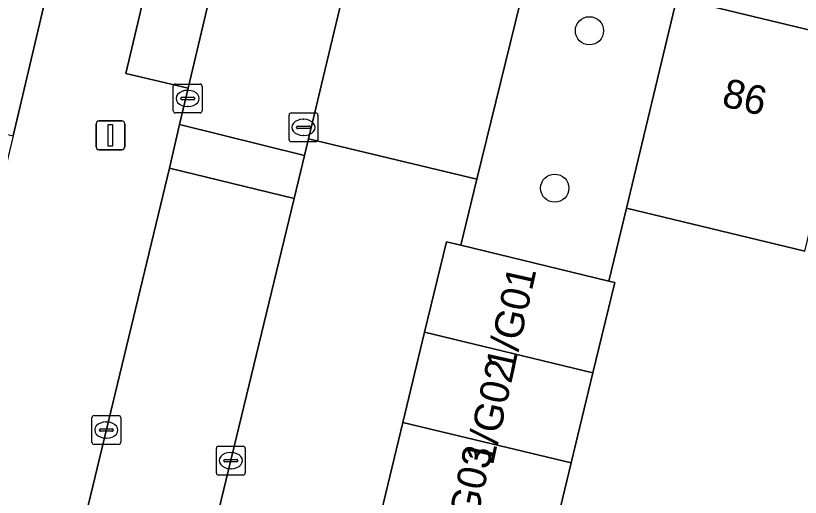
# Model space of a CAD drawing. Extents: x 162803 to 163818, y 381639 to 382475.
# Drawn here: x 163631.66 to 163658.83, y 382189.93 to 382206.63 of the extents above; entities that cross this region are included whole.
import ezdxf

# ---------------------------------------------------------------- set-up
doc = ezdxf.new("R2010")
doc.units = 0
for name, color, linetype in [('IMGEO_Boom', 7, 'Continuous'), ('IMGEO_Erf', 7, 'Continuous'), ('IMGEO_Groenvoorziening', 7, 'Continuous'), ('IMGEO_Kolk', 7, 'Continuous'), ('IMGEO_Lichtmast', 7, 'Continuous'), ('IMGEO_Muur', 7, 'Continuous'), ('IMGEO_Pand', 7, 'Continuous'), ('IMGEO_Pand_nummerreeks', 7, 'Continuous'), ('IMGEO_Parkeervlak_open', 7, 'Continuous'), ('IMGEO_Rijbaan_lokaal_open', 7, 'Continuous'), ('IMGEO_Voetpad_open', 7, 'Continuous')]:
    doc.layers.add(name, color=color, linetype=linetype)

msp = doc.modelspace()

# ---------------------------------------------------------------- linework, layer by layer
at = {"layer": 'IMGEO_Boom'}
for centre in [(163651.529, 382206.107), (163650.325, 382200.651)]:
    msp.add_circle(centre, 0.489, dxfattribs=at)
at = {"layer": 'IMGEO_Erf'}
msp.add_lwpolyline([(163654.906, 382208.686), (163654.561, 382207.248), (163660.754, 382205.747), (163666.862, 382204.266), (163672.971, 382202.786), (163679.081, 382201.304), (163685.189, 382199.824), (163691.612, 382198.267), (163691.987, 382199.775)], close=True, dxfattribs=at)
msp.add_lwpolyline([(163658.989, 382198.462), (163652.812, 382199.96), (163652.204, 382197.424), (163652.403, 382197.376), (163651.651, 382194.252), (163650.9, 382191.129), (163650.148, 382188.006), (163649.396, 382184.882), (163651.58, 382184.386), (163652.122, 382186.637), (163656.012, 382185.701), (163655.483, 382183.499), (163657.304, 382183.085), (163657.861, 382185.256), (163661.999, 382184.193)], dxfattribs=at)
at = {"layer": 'IMGEO_Groenvoorziening'}
for points in [[(163634.197, 382213.655), (163628.666, 382215.051), (163628.3, 382213.604), (163626.508, 382206.326), (163625.941, 382203.826), (163631.565, 382202.467)], [(163654.561, 382207.248), (163654.906, 382208.686), (163654.788, 382208.714), (163649.79, 382209.911), (163649.456, 382208.408), (163647.631, 382200.96), (163647.071, 382198.675), (163652.204, 382197.424), (163652.812, 382199.96)]]:
    msp.add_lwpolyline(points, close=True, dxfattribs=at)
at = {"layer": 'IMGEO_Kolk'}
for p, q in [((163637.189, 382204.261), (163638.041, 382204.261)), ((163637.114, 382203.335), (163637.114, 382204.187)), ((163637.602, 382204.041), (163637.627, 382204.041)), ((163638.115, 382204.187), (163638.115, 382203.335)), ((163637.373, 382203.755), (163637.373, 382203.767)), ((163637.811, 382203.718), (163637.413, 382203.718)), ((163637.416, 382203.804), (163637.814, 382203.804)), ((163637.857, 382203.767), (163637.857, 382203.755)), ((163637.625, 382203.481), (163637.6, 382203.481)), ((163638.041, 382203.261), (163637.189, 382203.261)), ((163641.124, 382202.333), (163641.124, 382203.185)), ((163641.199, 382203.259), (163642.051, 382203.259)), ((163642.125, 382203.185), (163642.125, 382202.333)), ((163641.612, 382203.039), (163641.637, 382203.039)), ((163641.383, 382202.753), (163641.383, 382202.765)), ((163641.821, 382202.716), (163641.423, 382202.716)), ((163641.426, 382202.802), (163641.824, 382202.802)), ((163641.867, 382202.765), (163641.867, 382202.753)), ((163641.635, 382202.479), (163641.61, 382202.479)), ((163642.051, 382202.259), (163641.199, 382202.259)), ((163634.295, 382191.84), (163634.295, 382192.692)), ((163634.37, 382192.766), (163635.222, 382192.766)), ((163634.783, 382192.546), (163634.808, 382192.546)), ((163635.296, 382192.692), (163635.296, 382191.84)), ((163634.554, 382192.26), (163634.554, 382192.272)), ((163634.597, 382192.309), (163634.995, 382192.309)), ((163635.038, 382192.272), (163635.038, 382192.26)), ((163634.992, 382192.223), (163634.594, 382192.223)), ((163634.806, 382191.986), (163634.781, 382191.986)), ((163635.222, 382191.766), (163634.37, 382191.766)), ((163638.681, 382191.705), (163639.533, 382191.705)), ((163638.606, 382190.779), (163638.606, 382191.631)), ((163639.094, 382191.485), (163639.119, 382191.485)), ((163639.607, 382191.631), (163639.607, 382190.779)), ((163638.865, 382191.199), (163638.865, 382191.211)), ((163639.303, 382191.162), (163638.905, 382191.162)), ((163638.908, 382191.248), (163639.306, 382191.248)), ((163639.349, 382191.211), (163639.349, 382191.199)), ((163639.117, 382190.925), (163639.092, 382190.925)), ((163639.533, 382190.705), (163638.681, 382190.705))]:
    msp.add_line(p, q, dxfattribs=at)
for points in [[(163637.189, 382204.261), (163638.041, 382204.261)], [(163637.114, 382203.335), (163637.114, 382204.187)], [(163638.115, 382204.187), (163638.115, 382203.335)], [(163638.041, 382203.261), (163637.189, 382203.261)], [(163641.124, 382202.333), (163641.124, 382203.185)], [(163641.199, 382203.259), (163642.051, 382203.259)], [(163642.125, 382203.185), (163642.125, 382202.333)], [(163642.051, 382202.259), (163641.199, 382202.259)], [(163634.295, 382191.84), (163634.295, 382192.692)], [(163634.37, 382192.766), (163635.222, 382192.766)], [(163635.296, 382192.692), (163635.296, 382191.84)], [(163635.222, 382191.766), (163634.37, 382191.766)], [(163638.681, 382191.705), (163639.533, 382191.705)], [(163638.606, 382190.779), (163638.606, 382191.631)], [(163639.607, 382191.631), (163639.607, 382190.779)], [(163639.533, 382190.705), (163638.681, 382190.705)]]:
    msp.add_lwpolyline(points, dxfattribs=at)
for centre, radius, start, end in [((163637.191, 382204.185), 0.0765, 91.552, 178.448), ((163637.191, 382204.185), 0.0765, 91.552, 178.448), ((163638.039, 382204.185), 0.0765, 1.552, 88.448), ((163638.039, 382204.185), 0.0765, 1.552, 88.448), ((163637.413, 382203.764), 0.0403, 85.8775, 175.7526), ((163637.41, 382203.754), 0.0366, 178.938, 274.7102), ((163637.814, 382203.761), 0.043, 264.8664, 352.4533), ((163637.818, 382203.766), 0.0386, 1.7309, 96.639), ((163637.191, 382203.337), 0.0765, 181.552, 268.448), ((163637.191, 382203.337), 0.0765, 181.552, 268.448), ((163638.039, 382203.337), 0.0765, 271.552, 358.448), ((163638.039, 382203.337), 0.0765, 271.552, 358.448), ((163641.201, 382203.183), 0.0765, 91.552, 178.448), ((163641.201, 382203.183), 0.0765, 91.552, 178.448), ((163642.049, 382203.183), 0.0765, 1.552, 88.448), ((163642.049, 382203.183), 0.0765, 1.552, 88.448), ((163641.423, 382202.762), 0.0403, 85.8775, 175.7526), ((163641.42, 382202.752), 0.0366, 178.938, 274.7102), ((163641.824, 382202.759), 0.043, 264.8664, 352.4533), ((163641.828, 382202.764), 0.0386, 1.7309, 96.639), ((163641.201, 382202.335), 0.0765, 181.552, 268.448), ((163641.201, 382202.335), 0.0765, 181.552, 268.448), ((163642.049, 382202.335), 0.0765, 271.552, 358.448), ((163642.049, 382202.335), 0.0765, 271.552, 358.448), ((163634.372, 382192.69), 0.0765, 91.552, 178.448), ((163634.372, 382192.69), 0.0765, 91.552, 178.448), ((163635.22, 382192.69), 0.0765, 1.552, 88.448), ((163635.22, 382192.69), 0.0765, 1.552, 88.448), ((163634.594, 382192.269), 0.0403, 85.8775, 175.7526), ((163634.591, 382192.259), 0.0366, 178.938, 274.7102), ((163634.995, 382192.266), 0.043, 264.8664, 352.4533), ((163634.999, 382192.271), 0.0386, 1.7309, 96.639), ((163634.372, 382191.842), 0.0765, 181.552, 268.448), ((163634.372, 382191.842), 0.0765, 181.552, 268.448), ((163635.22, 382191.842), 0.0765, 271.552, 358.448), ((163635.22, 382191.842), 0.0765, 271.552, 358.448), ((163638.683, 382191.629), 0.0765, 91.552, 178.448), ((163638.683, 382191.629), 0.0765, 91.552, 178.448), ((163639.531, 382191.629), 0.0765, 1.552, 88.448), ((163639.531, 382191.629), 0.0765, 1.552, 88.448), ((163638.905, 382191.208), 0.0403, 85.8775, 175.7526), ((163638.902, 382191.198), 0.0366, 178.938, 274.7102), ((163639.306, 382191.205), 0.043, 264.8664, 352.4533), ((163639.31, 382191.21), 0.0386, 1.7309, 96.639), ((163638.683, 382190.781), 0.0765, 181.552, 268.448), ((163638.683, 382190.781), 0.0765, 181.552, 268.448), ((163639.531, 382190.781), 0.0765, 271.552, 358.448), ((163639.531, 382190.781), 0.0765, 271.552, 358.448)]:
    msp.add_arc(centre, radius, start, end, dxfattribs=at)
for centre, major_axis, ratio, start_param, end_param in [((163637.601, 382203.761), (-0.387, 0.002), 0.722429, 4.712389, 7.853982), ((163637.626, 382203.761), (-0.39, 0.002), 0.717154, 1.570796, 4.712389), ((163641.611, 382202.759), (-0.387, 0.002), 0.722429, 4.712389, 7.853982), ((163641.636, 382202.759), (-0.39, 0.002), 0.717154, 1.570796, 4.712389), ((163634.782, 382192.266), (-0.387, 0.002), 0.722429, 4.712389, 7.853982), ((163634.807, 382192.266), (-0.39, 0.002), 0.717154, 1.570796, 4.712389), ((163639.093, 382191.205), (-0.387, 0.002), 0.722429, 4.712389, 7.853982), ((163639.118, 382191.205), (-0.39, 0.002), 0.717154, 1.570796, 4.712389)]:
    msp.add_ellipse(centre, major_axis=major_axis, ratio=ratio, start_param=start_param, end_param=end_param, dxfattribs=at)
at = {"layer": 'IMGEO_Lichtmast'}
for p, q in [((163634.442, 382202.084), (163634.442, 382202.884)), ((163634.442, 382202.884), (163634.442, 382202.084)), ((163634.542, 382202.984), (163635.332, 382202.984)), ((163635.332, 382202.984), (163634.542, 382202.984)), ((163635.432, 382202.884), (163635.432, 382202.084)), ((163635.432, 382202.084), (163635.432, 382202.884)), ((163635.332, 382201.984), (163634.542, 382201.984)), ((163634.542, 382201.984), (163635.332, 382201.984))]:
    msp.add_line(p, q, dxfattribs=at)
msp.add_lwpolyline([(163634.862, 382202.859), (163635.012, 382202.859), (163635.012, 382202.109), (163634.862, 382202.109), (163634.862, 382202.859)], dxfattribs=at)
for centre, start, end in [((163634.542, 382202.884), 90, 180), ((163634.542, 382202.884), 90, 180), ((163635.332, 382202.884), 0, 90), ((163635.332, 382202.884), 360, 90), ((163634.542, 382202.084), 180, 270), ((163634.542, 382202.084), 180, 270), ((163635.332, 382202.084), 270, 0), ((163635.332, 382202.084), 270, 0)]:
    msp.add_arc(centre, 0.1, start, end, dxfattribs=at)
at = {"layer": 'IMGEO_Muur'}
msp.add_lwpolyline([(163652.812, 382199.96), (163652.204, 382197.424)], dxfattribs=at)
at = {"layer": 'IMGEO_Pand'}
for points in [[(163658.989, 382198.462), (163660.754, 382205.747), (163654.561, 382207.248), (163652.812, 382199.96)], [(163652.403, 382197.376), (163652.204, 382197.424), (163647.071, 382198.675), (163646.573, 382198.796), (163645.817, 382195.657), (163651.651, 382194.252)], [(163645.066, 382192.533), (163650.9, 382191.129), (163651.651, 382194.252), (163645.817, 382195.657)], [(163645.066, 382192.533), (163644.314, 382189.41), (163650.148, 382188.006), (163650.9, 382191.129)]]:
    msp.add_lwpolyline(points, close=True, dxfattribs=at)
at = {"layer": 'IMGEO_Parkeervlak_open'}
for points in [[(163639.011, 382209.99), (163636.86, 382210.498), (163635.475, 382204.627), (163637.626, 382204.119)], [(163649.456, 382208.408), (163645.57, 382209.344), (163643.571, 382209.816), (163641.797, 382202.366), (163647.631, 382200.96)]]:
    msp.add_lwpolyline(points, close=True, dxfattribs=at)
at = {"layer": 'IMGEO_Rijbaan_lokaal_open'}
for points in [[(163643.571, 382209.816), (163643.919, 382211.28), (163639.574, 382212.298), (163639.218, 382210.866), (163639.011, 382209.99), (163637.626, 382204.119), (163637.327, 382202.853), (163641.658, 382201.78), (163641.797, 382202.366)], [(163636.984, 382201.346), (163641.305, 382200.297), (163641.658, 382201.78), (163637.327, 382202.853)], [(163638.257, 382187.68), (163641.305, 382200.297), (163636.984, 382201.346), (163633.932, 382188.688)]]:
    msp.add_lwpolyline(points, close=True, dxfattribs=at)
at = {"layer": 'IMGEO_Voetpad_open'}
for points in [[(163633.305, 382186.08), (163633.425, 382186.563), (163633.932, 382188.688), (163636.984, 382201.346), (163637.327, 382202.853), (163637.626, 382204.119), (163635.475, 382204.627), (163636.86, 382210.498), (163639.011, 382209.99), (163639.218, 382210.866), (163637.055, 382211.387), (163637.403, 382212.846), (163634.197, 382213.655), (163631.565, 382202.467), (163630.829, 382199.419), (163630.093, 382196.372), (163629.358, 382193.324), (163628.548, 382189.971), (163628.215, 382188.494), (163628.751, 382188.385)], [(163642.585, 382184.968), (163643.159, 382184.845), (163643.562, 382186.285), (163644.314, 382189.41), (163645.066, 382192.533), (163645.817, 382195.657), (163646.573, 382198.796), (163647.071, 382198.675), (163647.631, 382200.96), (163641.797, 382202.366), (163641.658, 382201.78), (163641.305, 382200.297), (163638.257, 382187.68), (163637.84, 382186)]]:
    msp.add_lwpolyline(points, dxfattribs=at)

# ---------------------------------------------------------------- texts
at = {"layer": 'IMGEO_Pand_nummerreeks'}
for s, rotation, p in [('86', 346.3746, (163656.072, 382203.506)), ('1/G01', 77.3665, (163648.899, 382194.239)), ('1/G02', 77.3666, (163648.182, 382191.017)), ('1/G03', 77.3666, (163647.394, 382188.038))]:
    msp.add_text(s, height=1, rotation=rotation, dxfattribs=at).set_placement(p)

doc.saveas('drawing.dxf')
